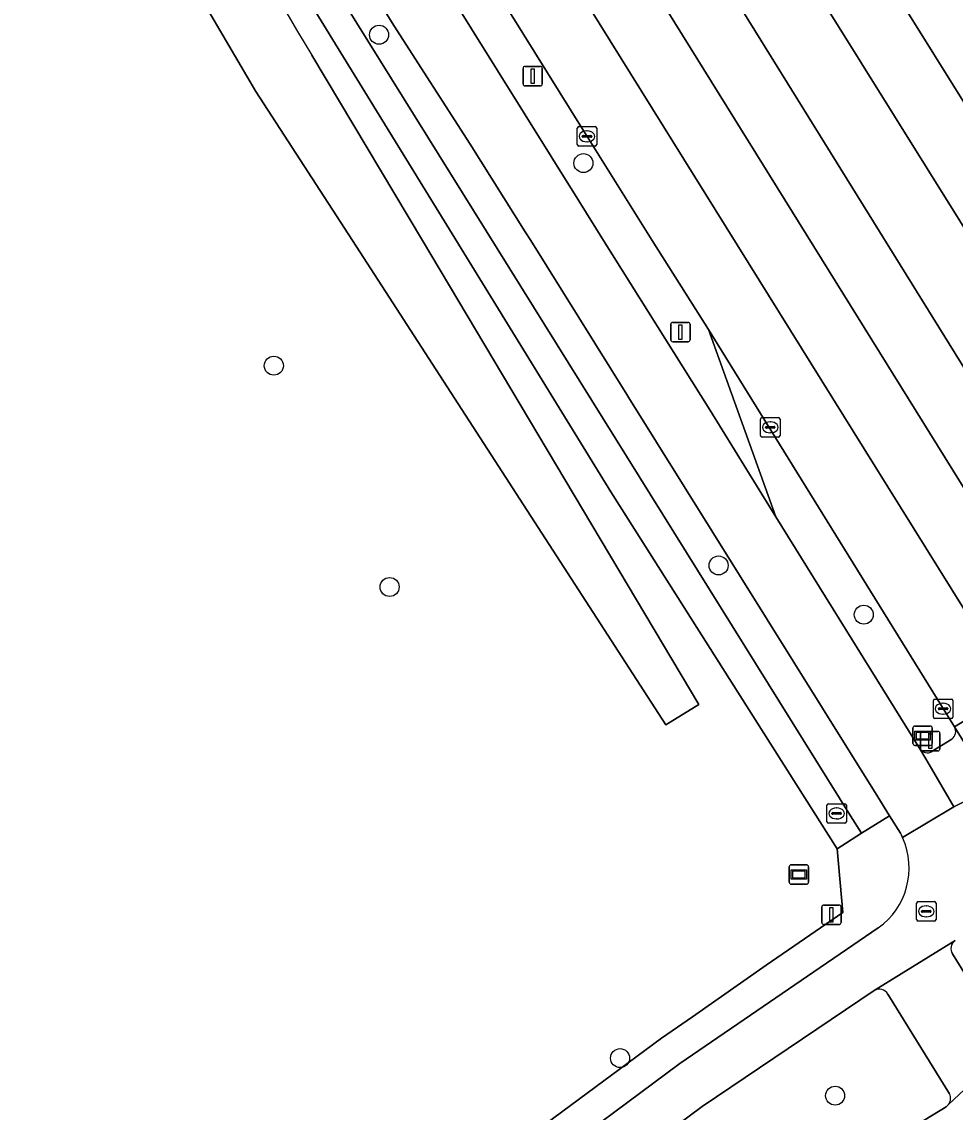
# Model space of a CAD drawing. Extents: x 157320 to 158835, y 386650 to 388491.
# Drawn here: x 158758.2 to 158806.3, y 387205.2 to 387261.3 of the extents above; entities that cross this region are included whole.
import ezdxf

# ---------------------------------------------------------------- set-up
doc = ezdxf.new("R2010")
doc.units = 0
for name, color, linetype in [('IMGEO_Berm_groen', 7, 'Continuous'), ('IMGEO_Berm_open', 7, 'Continuous'), ('IMGEO_Boom', 7, 'Continuous'), ('IMGEO_Brandkraan', 7, 'Continuous'), ('IMGEO_Fietspad_gesloten', 7, 'Continuous'), ('IMGEO_Grasland_overig', 7, 'Continuous'), ('IMGEO_Kolk', 7, 'Continuous'), ('IMGEO_Lichtmast', 7, 'Continuous'), ('IMGEO_Rijbaan_regionaal_gesloten', 7, 'Continuous'), ('IMGEO_Rioolput', 7, 'Continuous'), ('IMGEO_Verkeersbordpaal', 7, 'Continuous'), ('IMGEO_Verkeerseiland_gesloten', 7, 'Continuous'), ('IMGEO_Verklikker', 7, 'Continuous'), ('IMGEO_Voetpad_open', 7, 'Continuous'), ('IMGEO_Waterloop', 7, 'Continuous')]:
    doc.layers.add(name, color=color, linetype=linetype)

msp = doc.modelspace()

# ---------------------------------------------------------------- linework, layer by layer
at = {"layer": 'IMGEO_Berm_groen'}
for points in [[(158773.054, 387265.117), (158800.906, 387220.405), (158801.459, 387219.518), (158802.907, 387220.418), (158802.304, 387221.385), (158789.498, 387241.907), (158789.383, 387242.084), (158784.448, 387250), (158784.163, 387250.458), (158781.326, 387254.958), (158777.401, 387261.062), (158774.291, 387266.09), (158773.351, 387267.724), (158772.397, 387269.262)], [(158777.078, 387267.786), (158779.975, 387263.196), (158786.909, 387252.043), (158788.192, 387250), (158793.655, 387241.3), (158796.829, 387236.158), (158797.053, 387235.795), (158793.593, 387245.419), (158790.692, 387250), (158787.176, 387255.623), (158780.908, 387265.7), (158779.203, 387268.414)], [(158793.593, 387245.419), (158797.053, 387235.795), (158804.508, 387223.808)], [(158806.256, 387224.982), (158793.593, 387245.419)], [(158805.059, 387223.699), (158806.114, 387224.358)], [(158802.121, 387211.424), (158793.268, 387205.452), (158790.053, 387203.076), (158784.734, 387192.599), (158805.82, 387205.447)], [(158805.992, 387206.11), (158802.825, 387211.243)], [(158805.82, 387205.447), (158805.948, 387205.567)]]:
    msp.add_lwpolyline(points, dxfattribs=at)
for centre, radius, start, end in [((158805.828, 387224.751), 0.486, 306.0416, 28.3181), ((158804.86, 387224.138), 0.482, 223.193, 294.4272), ((158802.382, 387210.981), 0.514, 30.6259, 120.5369), ((158805.543, 387205.873), 0.508, 322.9168, 27.8179)]:
    msp.add_arc(centre, radius, start, end, dxfattribs=at)
at = {"layer": 'IMGEO_Berm_open'}
for points in [[(158821.153, 387234.028), (158789.309, 387285.027), (158691.202, 387442.058), (158681.521, 387457.554)], [(158791.485, 387275.13), (158818.216, 387232.309)]]:
    msp.add_lwpolyline(points, dxfattribs=at)
at = {"layer": 'IMGEO_Boom'}
for centre in [(158776.635, 387260.589), (158787.153, 387253.985), (158771.22, 387243.565), (158794.112, 387233.29), (158777.18, 387232.181), (158801.582, 387230.758), (158789.038, 387207.948), (158800.107, 387206.015)]:
    msp.add_circle(centre, 0.489, dxfattribs=at)
at = {"layer": 'IMGEO_Brandkraan'}
for p, q in [((158799.684, 387220.108), (158799.684, 387220.96)), ((158799.759, 387221.034), (158800.611, 387221.034)), ((158799.986, 387220.577), (158800.384, 387220.577)), ((158800.172, 387220.814), (158800.197, 387220.814)), ((158800.685, 387220.96), (158800.685, 387220.108)), ((158800.611, 387220.034), (158799.759, 387220.034)), ((158799.943, 387220.528), (158799.943, 387220.54)), ((158800.381, 387220.491), (158799.983, 387220.491)), ((158800.195, 387220.254), (158800.17, 387220.254)), ((158800.427, 387220.54), (158800.427, 387220.528))]:
    msp.add_line(p, q, dxfattribs=at)
for points in [[(158799.684, 387220.108), (158799.684, 387220.96)], [(158799.759, 387221.034), (158800.611, 387221.034)], [(158800.685, 387220.96), (158800.685, 387220.108)], [(158800.611, 387220.034), (158799.759, 387220.034)]]:
    msp.add_lwpolyline(points, dxfattribs=at)
for centre, radius, start, end in [((158799.761, 387220.958), 0.0765, 91.552, 178.448), ((158799.761, 387220.958), 0.0765, 91.552, 178.448), ((158799.983, 387220.537), 0.0403, 85.8775, 175.7526), ((158800.388, 387220.539), 0.0386, 1.7309, 96.639), ((158800.609, 387220.958), 0.0765, 1.552, 88.448), ((158800.609, 387220.958), 0.0765, 1.552, 88.448), ((158799.761, 387220.11), 0.0765, 181.552, 268.448), ((158799.761, 387220.11), 0.0765, 181.552, 268.448), ((158799.98, 387220.527), 0.0366, 178.938, 274.7102), ((158800.384, 387220.534), 0.043, 264.8664, 352.4533), ((158800.609, 387220.11), 0.0765, 271.552, 358.448), ((158800.609, 387220.11), 0.0765, 271.552, 358.448)]:
    msp.add_arc(centre, radius, start, end, dxfattribs=at)
for centre, major_axis, ratio, start_param, end_param in [((158800.171, 387220.534), (-0.387, 0.002), 0.722429, 4.712389, 7.853982), ((158800.196, 387220.534), (-0.39, 0.002), 0.717154, 1.570796, 4.712389)]:
    msp.add_ellipse(centre, major_axis=major_axis, ratio=ratio, start_param=start_param, end_param=end_param, dxfattribs=at)
at = {"layer": 'IMGEO_Fietspad_gesloten'}
for points in [[(158772.397, 387269.262), (158773.351, 387267.724), (158774.291, 387266.09), (158777.401, 387261.062), (158781.326, 387254.958), (158784.163, 387250.458), (158784.448, 387250), (158789.383, 387242.084), (158789.498, 387241.907), (158802.304, 387221.385), (158802.907, 387220.418), (158803.465, 387219.524), (158803.525, 387219.408), (158803.581, 387219.291), (158806.218, 387220.87), (158804.952, 387223.044)], [(158804.952, 387223.044), (158804.508, 387223.808), (158797.053, 387235.795), (158796.829, 387236.158), (158793.655, 387241.3), (158788.192, 387250), (158786.909, 387252.043), (158779.975, 387263.196), (158777.078, 387267.786)], [(158806.759, 387221.149), (158806.218, 387220.87), (158803.581, 387219.291)], [(158802.324, 387214.641), (158792.113, 387207.666), (158777.252, 387196.629), (158760.899, 387184.289), (158757.598, 387181.998), (158745.793, 387174.437), (158742.402, 387172.333), (158738.136, 387169.704)], [(158739.401, 387167.635), (158743.547, 387170.203), (158747.043, 387172.37), (158758.413, 387179.706), (158762.331, 387182.378), (158778.292, 387194.384), (158790.053, 387203.076), (158793.268, 387205.452), (158802.121, 387211.424), (158806.288, 387213.993)]]:
    msp.add_lwpolyline(points, dxfattribs=at)
msp.add_arc((158800.136, 387217.727), 3.783, 305.3292, 24.4172, dxfattribs=at)
at = {"layer": 'IMGEO_Grasland_overig'}
for points in [[(158688.726, 387184.774), (158738.346, 387209.014), (158739.86, 387209.644), (158745.79, 387199.984), (158749.711, 387193.05), (158756.003, 387182.917), (158756.725, 387183.379), (158759.903, 387185.584), (158776.261, 387197.954), (158791.166, 387208.965), (158792.768, 387210.07), (158796.562, 387212.732), (158800.506, 387215.433), (158800.221, 387218.712), (158788.567, 387237.071), (158770.723, 387266.089)], [(158773.177, 387259.545), (158778.866, 387250), (158793.088, 387226.137), (158791.403, 387225.096), (158775.262, 387250), (158770.289, 387257.672), (158766.119, 387264.791)]]:
    msp.add_lwpolyline(points, dxfattribs=at)
msp.add_arc((158984.648, 387388.491), 247.684, 205.76596, 211.37305, dxfattribs=at)
at = {"layer": 'IMGEO_Kolk'}
for p, q in [((158786.837, 387254.935), (158786.837, 387255.787)), ((158786.912, 387255.861), (158787.764, 387255.861)), ((158787.096, 387255.355), (158787.096, 387255.367)), ((158787.139, 387255.404), (158787.537, 387255.404)), ((158787.325, 387255.641), (158787.35, 387255.641)), ((158787.58, 387255.367), (158787.58, 387255.355)), ((158787.838, 387255.787), (158787.838, 387254.935)), ((158787.764, 387254.861), (158786.912, 387254.861)), ((158787.534, 387255.318), (158787.136, 387255.318)), ((158787.348, 387255.081), (158787.323, 387255.081)), ((158796.27, 387239.968), (158796.27, 387240.82)), ((158796.345, 387240.894), (158797.197, 387240.894)), ((158797.271, 387240.82), (158797.271, 387239.968)), ((158796.529, 387240.388), (158796.529, 387240.4)), ((158796.967, 387240.351), (158796.569, 387240.351)), ((158796.572, 387240.437), (158796.97, 387240.437)), ((158796.758, 387240.674), (158796.783, 387240.674)), ((158797.013, 387240.4), (158797.013, 387240.388)), ((158797.197, 387239.894), (158796.345, 387239.894)), ((158796.781, 387240.114), (158796.756, 387240.114)), ((158805.164, 387225.493), (158805.164, 387226.345)), ((158805.239, 387226.419), (158806.091, 387226.419)), ((158805.652, 387226.199), (158805.677, 387226.199)), ((158806.165, 387226.345), (158806.165, 387225.493)), ((158805.423, 387225.913), (158805.423, 387225.925)), ((158805.861, 387225.876), (158805.463, 387225.876)), ((158805.466, 387225.962), (158805.864, 387225.962)), ((158805.675, 387225.639), (158805.65, 387225.639)), ((158805.907, 387225.925), (158805.907, 387225.913)), ((158806.091, 387225.419), (158805.239, 387225.419))]:
    msp.add_line(p, q, dxfattribs=at)
for points in [[(158786.837, 387254.935), (158786.837, 387255.787)], [(158786.912, 387255.861), (158787.764, 387255.861)], [(158787.838, 387255.787), (158787.838, 387254.935)], [(158787.764, 387254.861), (158786.912, 387254.861)], [(158796.27, 387239.968), (158796.27, 387240.82)], [(158796.345, 387240.894), (158797.197, 387240.894)], [(158797.271, 387240.82), (158797.271, 387239.968)], [(158797.197, 387239.894), (158796.345, 387239.894)], [(158805.164, 387225.493), (158805.164, 387226.345)], [(158805.239, 387226.419), (158806.091, 387226.419)], [(158806.165, 387226.345), (158806.165, 387225.493)], [(158806.091, 387225.419), (158805.239, 387225.419)]]:
    msp.add_lwpolyline(points, dxfattribs=at)
for centre, radius, start, end in [((158786.914, 387255.785), 0.0765, 91.552, 178.448), ((158786.914, 387255.785), 0.0765, 91.552, 178.448), ((158787.136, 387255.364), 0.0403, 85.8775, 175.7526), ((158787.133, 387255.354), 0.0366, 178.938, 274.7102), ((158787.537, 387255.361), 0.043, 264.8664, 352.4533), ((158787.541, 387255.366), 0.0386, 1.7309, 96.639), ((158787.762, 387255.785), 0.0765, 1.552, 88.448), ((158787.762, 387255.785), 0.0765, 1.552, 88.448), ((158786.914, 387254.937), 0.0765, 181.552, 268.448), ((158786.914, 387254.937), 0.0765, 181.552, 268.448), ((158787.762, 387254.937), 0.0765, 271.552, 358.448), ((158787.762, 387254.937), 0.0765, 271.552, 358.448), ((158796.347, 387240.818), 0.0765, 91.552, 178.448), ((158796.347, 387240.818), 0.0765, 91.552, 178.448), ((158797.195, 387240.818), 0.0765, 1.552, 88.448), ((158797.195, 387240.818), 0.0765, 1.552, 88.448), ((158796.569, 387240.397), 0.0403, 85.8775, 175.7526), ((158796.566, 387240.387), 0.0366, 178.938, 274.7102), ((158796.97, 387240.394), 0.043, 264.8664, 352.4533), ((158796.974, 387240.399), 0.0386, 1.7309, 96.639), ((158796.347, 387239.97), 0.0765, 181.552, 268.448), ((158796.347, 387239.97), 0.0765, 181.552, 268.448), ((158797.195, 387239.97), 0.0765, 271.552, 358.448), ((158797.195, 387239.97), 0.0765, 271.552, 358.448), ((158805.241, 387226.343), 0.0765, 91.552, 178.448), ((158805.241, 387226.343), 0.0765, 91.552, 178.448), ((158806.089, 387226.343), 0.0765, 1.552, 88.448), ((158806.089, 387226.343), 0.0765, 1.552, 88.448), ((158805.463, 387225.922), 0.0403, 85.8775, 175.7526), ((158805.46, 387225.912), 0.0366, 178.938, 274.7102), ((158805.864, 387225.919), 0.043, 264.8664, 352.4533), ((158805.868, 387225.924), 0.0386, 1.7309, 96.639), ((158805.241, 387225.495), 0.0765, 181.552, 268.448), ((158805.241, 387225.495), 0.0765, 181.552, 268.448), ((158806.089, 387225.495), 0.0765, 271.552, 358.448), ((158806.089, 387225.495), 0.0765, 271.552, 358.448)]:
    msp.add_arc(centre, radius, start, end, dxfattribs=at)
for centre, major_axis, ratio, start_param, end_param in [((158787.324, 387255.361), (-0.387, 0.002), 0.722429, 4.712389, 7.853982), ((158787.349, 387255.361), (-0.39, 0.002), 0.717154, 1.570796, 4.712389), ((158796.757, 387240.394), (-0.387, 0.002), 0.722429, 4.712389, 7.853982), ((158796.782, 387240.394), (-0.39, 0.002), 0.717154, 1.570796, 4.712389), ((158805.651, 387225.919), (-0.387, 0.002), 0.722429, 4.712389, 7.853982), ((158805.676, 387225.919), (-0.39, 0.002), 0.717154, 1.570796, 4.712389)]:
    msp.add_ellipse(centre, major_axis=major_axis, ratio=ratio, start_param=start_param, end_param=end_param, dxfattribs=at)
at = {"layer": 'IMGEO_Lichtmast'}
for p, q in [((158784.045, 387258.059), (158784.045, 387258.859)), ((158784.045, 387258.859), (158784.045, 387258.059)), ((158784.145, 387258.959), (158784.935, 387258.959)), ((158784.935, 387258.959), (158784.145, 387258.959)), ((158785.035, 387258.859), (158785.035, 387258.059)), ((158785.035, 387258.059), (158785.035, 387258.859)), ((158784.935, 387257.959), (158784.145, 387257.959)), ((158784.145, 387257.959), (158784.935, 387257.959)), ((158804.509, 387223.853), (158804.509, 387224.653)), ((158804.509, 387224.653), (158804.509, 387223.853)), ((158804.609, 387224.753), (158805.399, 387224.753)), ((158805.399, 387224.753), (158804.609, 387224.753)), ((158805.499, 387224.653), (158805.499, 387223.853)), ((158805.499, 387223.853), (158805.499, 387224.653)), ((158805.399, 387223.753), (158804.609, 387223.753)), ((158804.609, 387223.753), (158805.399, 387223.753))]:
    msp.add_line(p, q, dxfattribs=at)
for points in [[(158784.465, 387258.834), (158784.615, 387258.834), (158784.615, 387258.084), (158784.465, 387258.084), (158784.465, 387258.834)], [(158804.929, 387224.628), (158805.079, 387224.628), (158805.079, 387223.878), (158804.929, 387223.878), (158804.929, 387224.628)]]:
    msp.add_lwpolyline(points, dxfattribs=at)
for centre, start, end in [((158784.145, 387258.859), 90, 180), ((158784.145, 387258.859), 90, 180), ((158784.935, 387258.859), 0, 90), ((158784.935, 387258.859), 360, 90), ((158784.145, 387258.059), 180, 270), ((158784.145, 387258.059), 180, 270), ((158784.935, 387258.059), 270, 0), ((158784.935, 387258.059), 270, 0), ((158804.609, 387224.653), 90, 180), ((158804.609, 387224.653), 90, 180), ((158805.399, 387224.653), 0, 90), ((158805.399, 387224.653), 360, 90), ((158804.609, 387223.853), 180, 270), ((158804.609, 387223.853), 180, 270), ((158805.399, 387223.853), 270, 0), ((158805.399, 387223.853), 270, 0)]:
    msp.add_arc(centre, 0.1, start, end, dxfattribs=at)
at = {"layer": 'IMGEO_Rijbaan_regionaal_gesloten'}
for points in [[(158626.924, 387544.874), (158639.233, 387525.255), (158655.038, 387500), (158658.923, 387493.792), (158681.521, 387457.554), (158691.202, 387442.058), (158789.309, 387285.027), (158821.153, 387234.028), (158823.356, 387235.46), (158677.179, 387467.992), (158588.04, 387615.09)], [(158779.203, 387268.414), (158780.908, 387265.7), (158787.176, 387255.623), (158790.692, 387250), (158793.593, 387245.419), (158806.256, 387224.982), (158809.337, 387226.87), (158802.168, 387238.381), (158780.857, 387272.599), (158770.557, 387289.944), (158763.094, 387304.344), (158758.401, 387312.614)], [(158780.857, 387272.599), (158802.168, 387238.381), (158809.337, 387226.87), (158812.144, 387228.589), (158785.896, 387270.815)], [(158785.896, 387270.815), (158812.144, 387228.589), (158814.92, 387230.29), (158790.397, 387269.802)], [(158820.264, 387208.755), (158809.337, 387226.87), (158806.256, 387224.982), (158806.755, 387224.184), (158808.358, 387221.624), (158810.475, 387217.688), (158810.82, 387216.594), (158811.022, 387215.368), (158811.057, 387215.023), (158814.313, 387209.485), (158815.623, 387207.256), (158816.228, 387206.227), (158820.264, 387208.755)], [(158809.538, 387208.935), (158805.948, 387205.567), (158805.82, 387205.447), (158784.734, 387192.599), (158772.54, 387185.103), (158756.651, 387175.43), (158745.107, 387168.453), (158737.237, 387163.65), (158665.716, 387119.962), (158667.347, 387117.095), (158716.666, 387146.979), (158774.655, 387182.117), (158815.623, 387207.256)]]:
    msp.add_lwpolyline(points, dxfattribs=at)
msp.add_lwpolyline([(158791.485, 387275.13), (158791.279, 387275.459), (158789.402, 387278.356), (158787.141, 387281.881), (158784.538, 387285.792), (158774.978, 387299.803), (158774.658, 387300.275), (158772.483, 387303.684), (158769.11, 387309.046), (158767.805, 387311.202), (158767.559, 387311.608), (158770.566, 387304.336), (158775.957, 387293.978), (158779.932, 387286.998), (158790.397, 387269.802), (158814.92, 387230.29), (158818.216, 387232.309)], close=True, dxfattribs=at)
at = {"layer": 'IMGEO_Rioolput'}
for p, q in [((158804.299, 387215.07), (158804.299, 387215.922)), ((158804.374, 387215.996), (158805.226, 387215.996)), ((158804.601, 387215.539), (158804.999, 387215.539)), ((158804.787, 387215.776), (158804.812, 387215.776)), ((158805.3, 387215.922), (158805.3, 387215.07)), ((158805.226, 387214.996), (158804.374, 387214.996)), ((158804.558, 387215.49), (158804.558, 387215.502)), ((158804.996, 387215.453), (158804.598, 387215.453)), ((158804.81, 387215.216), (158804.785, 387215.216)), ((158805.042, 387215.502), (158805.042, 387215.49))]:
    msp.add_line(p, q, dxfattribs=at)
for points in [[(158804.299, 387215.07), (158804.299, 387215.922)], [(158804.374, 387215.996), (158805.226, 387215.996)], [(158805.3, 387215.922), (158805.3, 387215.07)], [(158805.226, 387214.996), (158804.374, 387214.996)]]:
    msp.add_lwpolyline(points, dxfattribs=at)
for centre, radius, start, end in [((158804.376, 387215.92), 0.0765, 91.552, 178.448), ((158804.376, 387215.92), 0.0765, 91.552, 178.448), ((158804.598, 387215.499), 0.0403, 85.8775, 175.7526), ((158805.003, 387215.501), 0.0386, 1.7309, 96.639), ((158805.224, 387215.92), 0.0765, 1.552, 88.448), ((158805.224, 387215.92), 0.0765, 1.552, 88.448), ((158804.376, 387215.072), 0.0765, 181.552, 268.448), ((158804.376, 387215.072), 0.0765, 181.552, 268.448), ((158804.595, 387215.489), 0.0366, 178.938, 274.7102), ((158804.999, 387215.496), 0.043, 264.8664, 352.4533), ((158805.224, 387215.072), 0.0765, 271.552, 358.448), ((158805.224, 387215.072), 0.0765, 271.552, 358.448)]:
    msp.add_arc(centre, radius, start, end, dxfattribs=at)
for centre, major_axis, ratio, start_param, end_param in [((158804.786, 387215.496), (-0.387, 0.002), 0.722429, 4.712389, 7.853982), ((158804.811, 387215.496), (-0.39, 0.002), 0.717154, 1.570796, 4.712389)]:
    msp.add_ellipse(centre, major_axis=major_axis, ratio=ratio, start_param=start_param, end_param=end_param, dxfattribs=at)
at = {"layer": 'IMGEO_Verkeersbordpaal'}
for p, q in [((158791.649, 387244.894), (158791.649, 387245.694)), ((158791.649, 387245.694), (158791.649, 387244.894)), ((158791.749, 387245.794), (158792.539, 387245.794)), ((158792.539, 387245.794), (158791.749, 387245.794)), ((158792.639, 387245.694), (158792.639, 387244.894)), ((158792.639, 387244.894), (158792.639, 387245.694)), ((158792.539, 387244.794), (158791.749, 387244.794)), ((158791.749, 387244.794), (158792.539, 387244.794)), ((158799.423, 387214.921), (158799.423, 387215.721)), ((158799.423, 387215.721), (158799.423, 387214.921)), ((158799.523, 387215.821), (158800.313, 387215.821)), ((158800.313, 387215.821), (158799.523, 387215.821)), ((158800.413, 387215.721), (158800.413, 387214.921)), ((158800.413, 387214.921), (158800.413, 387215.721)), ((158800.313, 387214.821), (158799.523, 387214.821)), ((158799.523, 387214.821), (158800.313, 387214.821))]:
    msp.add_line(p, q, dxfattribs=at)
for points in [[(158792.069, 387245.669), (158792.219, 387245.669), (158792.219, 387244.919), (158792.069, 387244.919), (158792.069, 387245.669)], [(158799.843, 387215.696), (158799.993, 387215.696), (158799.993, 387214.946), (158799.843, 387214.946), (158799.843, 387215.696)]]:
    msp.add_lwpolyline(points, dxfattribs=at)
for centre, start, end in [((158791.749, 387245.694), 90, 180), ((158791.749, 387245.694), 90, 180), ((158792.539, 387245.694), 0, 90), ((158792.539, 387245.694), 360, 90), ((158791.749, 387244.894), 180, 270), ((158791.749, 387244.894), 180, 270), ((158792.539, 387244.894), 270, 0), ((158792.539, 387244.894), 270, 0), ((158799.523, 387215.721), 90, 180), ((158799.523, 387215.721), 90, 180), ((158800.313, 387215.721), 0, 90), ((158800.313, 387215.721), 360, 90), ((158799.523, 387214.921), 180, 270), ((158799.523, 387214.921), 180, 270), ((158800.313, 387214.921), 270, 0), ((158800.313, 387214.921), 270, 0)]:
    msp.add_arc(centre, 0.1, start, end, dxfattribs=at)
at = {"layer": 'IMGEO_Verkeerseiland_gesloten'}
msp.add_lwpolyline([(158806.146, 387213.306), (158808.792, 387209.04)], dxfattribs=at)
msp.add_arc((158806.561, 387213.578), 0.497, 123.3937, 213.2497, dxfattribs=at)
at = {"layer": 'IMGEO_Verklikker'}
for p, q in [((158804.115, 387224.13), (158804.115, 387224.93)), ((158804.115, 387224.93), (158804.115, 387224.13)), ((158804.215, 387225.03), (158805.005, 387225.03)), ((158805.005, 387225.03), (158804.215, 387225.03)), ((158805.105, 387224.93), (158805.105, 387224.13)), ((158805.105, 387224.13), (158805.105, 387224.93)), ((158805.005, 387224.03), (158804.215, 387224.03)), ((158804.215, 387224.03), (158805.005, 387224.03)), ((158797.748, 387216.992), (158797.748, 387217.792)), ((158797.748, 387217.792), (158797.748, 387216.992)), ((158797.848, 387217.892), (158798.638, 387217.892)), ((158798.638, 387217.892), (158797.848, 387217.892)), ((158798.738, 387217.792), (158798.738, 387216.992)), ((158798.738, 387216.992), (158798.738, 387217.792)), ((158798.638, 387216.892), (158797.848, 387216.892)), ((158797.848, 387216.892), (158798.638, 387216.892))]:
    msp.add_line(p, q, dxfattribs=at)
for points in [[(158804.216, 387224.762), (158805.004, 387224.762), (158805.004, 387224.298), (158804.216, 387224.298), (158804.216, 387224.762)], [(158804.281, 387224.697), (158804.281, 387224.363), (158804.939, 387224.363), (158804.939, 387224.697), (158804.281, 387224.697)], [(158797.849, 387217.624), (158798.637, 387217.624), (158798.637, 387217.16), (158797.849, 387217.16), (158797.849, 387217.624)], [(158797.914, 387217.559), (158797.914, 387217.225), (158798.572, 387217.225), (158798.572, 387217.559), (158797.914, 387217.559)]]:
    msp.add_lwpolyline(points, dxfattribs=at)
for centre, start, end in [((158804.215, 387224.93), 90, 180), ((158804.215, 387224.93), 90, 180), ((158805.005, 387224.93), 0, 90), ((158805.005, 387224.93), 360, 90), ((158804.215, 387224.13), 180, 270), ((158804.215, 387224.13), 180, 270), ((158805.005, 387224.13), 270, 0), ((158805.005, 387224.13), 270, 0), ((158797.848, 387217.792), 90, 180), ((158797.848, 387217.792), 90, 180), ((158798.638, 387217.792), 0, 90), ((158798.638, 387217.792), 360, 90), ((158797.848, 387216.992), 180, 270), ((158797.848, 387216.992), 180, 270), ((158798.638, 387216.992), 270, 0), ((158798.638, 387216.992), 270, 0)]:
    msp.add_arc(centre, 0.1, start, end, dxfattribs=at)
at = {"layer": 'IMGEO_Voetpad_open'}
for points in [[(158770.723, 387266.089), (158788.567, 387237.071), (158800.221, 387218.712), (158801.459, 387219.518), (158800.906, 387220.405), (158773.054, 387265.117)], [(158808.358, 387221.624), (158806.755, 387224.184), (158806.256, 387224.982)], [(158806.114, 387224.358), (158805.059, 387223.699)], [(158804.508, 387223.808), (158804.952, 387223.044), (158806.218, 387220.87), (158806.759, 387221.149), (158807.66, 387221.779)], [(158803.581, 387219.291), (158803.525, 387219.408), (158803.465, 387219.524), (158802.907, 387220.418), (158801.459, 387219.518), (158800.221, 387218.712), (158800.506, 387215.433), (158796.562, 387212.732), (158792.768, 387210.07), (158791.166, 387208.965), (158776.261, 387197.954), (158759.903, 387185.584), (158756.725, 387183.379), (158756.003, 387182.917), (158744.947, 387175.844), (158741.536, 387173.712), (158737.266, 387171.093)], [(158777.252, 387196.629), (158792.113, 387207.666), (158802.324, 387214.641)], [(158806.288, 387213.993), (158802.121, 387211.424)], [(158808.792, 387209.04), (158806.146, 387213.306)], [(158802.825, 387211.243), (158805.992, 387206.11)], [(158805.948, 387205.567), (158809.538, 387208.935)]]:
    msp.add_lwpolyline(points, dxfattribs=at)
for centre, radius, start, end in [((158805.828, 387224.751), 0.486, 306.0416, 28.3181), ((158804.86, 387224.138), 0.482, 223.193, 294.4272), ((158800.136, 387217.727), 3.783, 305.3292, 24.4172), ((158806.561, 387213.578), 0.497, 123.3937, 213.2497), ((158802.382, 387210.981), 0.514, 30.6259, 120.5369), ((158805.543, 387205.873), 0.508, 322.9168, 27.8179)]:
    msp.add_arc(centre, radius, start, end, dxfattribs=at)
at = {"layer": 'IMGEO_Waterloop'}
msp.add_lwpolyline([(158766.119, 387264.791), (158770.289, 387257.672), (158775.262, 387250), (158791.403, 387225.096), (158793.088, 387226.137), (158778.866, 387250), (158773.177, 387259.545)], dxfattribs=at)
msp.add_arc((158984.648, 387388.491), 247.684, 205.76596, 211.37305, dxfattribs=at)

doc.saveas('drawing.dxf')
